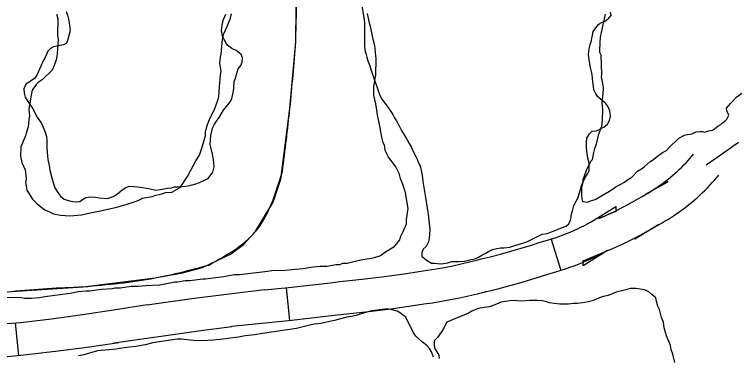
# Model space of a CAD drawing. Extents: x 3172231 to 3210228, y 940198 to 965780.
# Drawn here: x 3185727 to 3186388, y 957460 to 957772 of the extents above; entities that cross this region are included whole.
import ezdxf

# ---------------------------------------------------------------- set-up
doc = ezdxf.new("R2010")
doc.units = 0
for name, color, linetype in [('V-BORW-LINE', 7, 'Continuous'), ('V-ROAD-CNTR', 7, 'Continuous'), ('V-SITE-VEGE', 7, 'Continuous'), ('V-TOPO-SHOR', 7, 'Continuous')]:
    doc.layers.add(name, color=color, linetype=linetype)

msp = doc.modelspace()

# ---------------------------------------------------------------- linework, layer by layer
at = {"layer": 'V-BORW-LINE'}
for points in [[(3185984.258, 957747.079), (3185984.936, 957807.956)], [(3185978.957, 957686.156), (3185984.258, 957747.079)], [(3185970.503, 957621.404), (3185978.957, 957686.156)], [(3185963.557, 957600.494), (3185970.503, 957621.404)], [(3185947.233, 957573.391), (3185963.557, 957600.494)], [(3185936.388, 957561.896), (3185947.233, 957573.391)], [(3185924.609, 957552.903), (3185936.388, 957561.896)], [(3185898.879, 957540.821), (3185924.609, 957552.903)], [(3185880.619, 957535.855), (3185898.879, 957540.821)], [(3185789.932, 957523.115), (3185855.632, 957531.191)], [(3185855.632, 957531.191), (3185880.619, 957535.855)], [(3185724.213, 957518.851), (3185789.932, 957523.115)]]:
    msp.add_lwpolyline(points, dxfattribs=at)
for points in [[(3185984.258, 957747.079), (3185984.936, 957807.956), (3185980.326, 957877.219)], [(3185972.084, 957628.467), (3185978.957, 957686.156), (3185984.258, 957747.079)], [(3185904.801, 957542.944), (3185947.233, 957573.391), (3185972.084, 957628.467)], [(3185789.932, 957523.115), (3185855.632, 957531.191), (3185904.801, 957542.944)], [(3185665.203, 957509.656), (3185724.213, 957518.851), (3185789.932, 957523.115)]]:
    msp.add_spline(points, degree=3, dxfattribs=at)
at = {"layer": 'V-ROAD-CNTR'}
for p, q in [((3186217.848, 957566.751), (3186226.678, 957538.079)), ((3185975.53, 957522.231), (3185978.468, 957492.375)), ((3185727.651, 957490.121), (3185730.572, 957460.264))]:
    msp.add_line(p, q, dxfattribs=at)
for points in [[(3186359.694, 957634.658), (3186374.557, 957644.812), (3186389.231, 957655.246)], [(3186316.159, 957614.943), (3186318.515, 957616.607), (3186320.739, 957618.238), (3186322.938, 957619.909), (3186325.107, 957621.615), (3186327.244, 957623.357), (3186329.352, 957625.137), (3186331.43, 957626.952), (3186333.474, 957628.802), (3186335.484, 957630.685), (3186337.466, 957632.606), (3186339.412, 957634.558), (3186341.323, 957636.544), (3186343.2, 957638.56), (3186345.04, 957640.61), (3186346.861, 957642.705), (3186348.219, 957644.319)], [(3186333.471, 957590.441), (3186336.043, 957592.259), (3186338.685, 957594.196), (3186341.29, 957596.175), (3186343.859, 957598.197), (3186346.4, 957600.267), (3186348.9, 957602.379), (3186351.364, 957604.532), (3186353.794, 957606.73), (3186356.182, 957608.967), (3186358.53, 957611.244), (3186360.844, 957613.564), (3186363.111, 957615.92), (3186365.342, 957618.316), (3186367.528, 957620.75), (3186369.661, 957623.207), (3186371.169, 957624.997)], [(3185720.287, 957489.401), (3185732.464, 957490.592), (3185760.918, 957493.873), (3185789.311, 957497.648), (3185817.671, 957501.92), (3185848.287, 957506.926), (3185848.287, 957506.543), (3185891.447, 957512.643), (3185955.71, 957520.739), (3185955.71, 957520.28), (3185977.652, 957522.44), (3186015.919, 957526.853), (3186024.534, 957527.934), (3186045.105, 957530.069), (3186065.348, 957532.524), (3186085.575, 957535.334), (3186096.941, 957537.067), (3186104.885, 957538.21), (3186112.62, 957539.461), (3186120.327, 957540.845), (3186128.013, 957542.366), (3186135.668, 957544.018), (3186143.296, 957545.807), (3186150.937, 957547.736), (3186153.823, 957548.501), (3186154.006, 957548.501), (3186161.997, 957550.417), (3186171.549, 957552.888), (3186181.057, 957555.522), (3186190.517, 957558.319), (3186199.94, 957561.286), (3186207.069, 957563.651), (3186211.119, 957564.743), (3186214.616, 957565.755), (3186218.1, 957566.828), (3186221.565, 957567.962), (3186225.005, 957569.153), (3186228.423, 957570.406), (3186231.825, 957571.72), (3186235.198, 957573.091), (3186238.55, 957574.522), (3186241.875, 957576.01), (3186245.169, 957577.555), (3186248.443, 957579.162), (3186251.693, 957580.824), (3186254.568, 957582.359), (3186277.109, 957596.448), (3186277.109, 957591.905), (3186261.574, 957585.416), (3186266.665, 957587.649), (3186271.72, 957589.969), (3186276.733, 957592.375), (3186281.706, 957594.867), (3186286.634, 957597.443), (3186291.518, 957600.103), (3186296.353, 957602.847), (3186301.191, 957605.703), (3186324.436, 957619.725), (3186324.436, 957618.804), (3186304.608, 957607.653), (3186306.987, 957609.042), (3186309.34, 957610.475), (3186311.677, 957611.952), (3186313.985, 957613.467), (3186316.379, 957615.095)], [(3185690.287, 957456.323), (3185735.642, 957460.76), (3185764.614, 957464.101), (3185793.523, 957467.944), (3185822.327, 957472.282), (3185818.287, 957471.622), (3185818.287, 957472.005), (3185895.421, 957482.907), (3185925.71, 957486.723), (3185925.71, 957487.182), (3185980.84, 957492.608), (3186019.507, 957497.067), (3186027.952, 957498.128), (3186048.459, 957500.257), (3186069.218, 957502.774), (3186089.901, 957505.646), (3186101.339, 957507.391), (3186109.417, 957508.554), (3186117.666, 957509.887), (3186125.891, 957511.365), (3186134.089, 957512.986), (3186142.258, 957514.75), (3186150.392, 957516.657), (3186158.451, 957518.692), (3186157.731, 957518.501), (3186157.552, 957518.501), (3186169.251, 957521.307), (3186179.311, 957523.908), (3186189.315, 957526.68), (3186199.275, 957529.625), (3186209.168, 957532.74), (3186215.703, 957534.907), (3186219.195, 957535.849), (3186223.202, 957537.009), (3186227.18, 957538.234), (3186231.137, 957539.528), (3186235.079, 957540.893), (3186238.991, 957542.328), (3186242.877, 957543.828), (3186246.738, 957545.397), (3186250.57, 957547.034), (3186254.371, 957548.736), (3186258.147, 957550.505), (3186261.885, 957552.34), (3186265.591, 957554.236), (3186269.602, 957556.379), (3186247.109, 957542.32), (3186247.109, 957546.863), (3186273.38, 957557.836), (3186278.947, 957560.277), (3186284.468, 957562.811), (3186289.945, 957565.439), (3186295.376, 957568.161), (3186300.76, 957570.975), (3186306.096, 957573.883), (3186311.383, 957576.881), (3186316.567, 957579.943), (3186294.436, 957566.593), (3186294.436, 957567.514), (3186319.524, 957581.623), (3186322.355, 957583.276), (3186325.154, 957584.981), (3186327.921, 957586.728), (3186330.655, 957588.523), (3186333.251, 957590.289)]]:
    msp.add_lwpolyline(points, dxfattribs=at)
at = {"layer": 'V-SITE-VEGE'}
for points in [[(3185765.395, 957772.42), (3185766.55, 957768.232), (3185766.411, 957752.715), (3185766.983, 957749.725), (3185766.294, 957739.585), (3185765.643, 957733.621), (3185765.021, 957730.641), (3185763.182, 957725.286), (3185761.355, 957721.124), (3185752.321, 957712.252), (3185748.719, 957709.895), (3185746.912, 957708.121), (3185743.281, 957702.782), (3185742.034, 957696.825), (3185740.144, 957685.499), (3185740.68, 957678.929), (3185740.058, 957675.951), (3185739.402, 957669.392), (3185737.559, 957663.438), (3185736.94, 957661.056), (3185732.672, 957650.947), (3185732.597, 957642.592), (3185733.735, 957636.611), (3185736.662, 957630.021), (3185737.215, 957625.241), (3185737.78, 957621.655), (3185737.158, 957618.675), (3185738.286, 957611.503), (3185743.582, 957603.098), (3185747.723, 957598.881), (3185750.687, 957596.471), (3185754.838, 957593.448), (3185758.999, 957591.619), (3185762.563, 957589.796), (3185769.119, 957588.543), (3185777.47, 957587.871), (3185788.224, 957588.969), (3185793.607, 957590.116), (3185805.565, 957592.395), (3185820.517, 957595.844), (3185830.094, 957598.742)], [(3185830.094, 957598.742), (3185839.072, 957601.646), (3185842.068, 957602.811), (3185843.871, 957603.991), (3185852.839, 957605.701), (3185856.429, 957606.862), (3185861.813, 957608.007), (3185865.401, 957609.168), (3185870.781, 957609.717), (3185878.578, 957613.823), (3185885.232, 957623.914), (3185888.271, 957629.855), (3185892.519, 957637.576), (3185894.944, 957641.733), (3185896.154, 957643.513), (3185898.606, 957650.655), (3185901.686, 957661.372), (3185901.712, 957664.356), (3185902.337, 957667.333), (3185903.568, 957671.501), (3185906.007, 957677.449), (3185909.046, 957683.39), (3185910.873, 957687.551), (3185913.327, 957694.693), (3185913.943, 957697.075), (3185914.621, 957706.022), (3185915.313, 957716.76), (3185915.944, 957720.336), (3185914.813, 957727.51), (3185915.459, 957732.876), (3185916.081, 957735.853), (3185917.4, 957749.571), (3185918.635, 957754.335), (3185922.291, 957762.658), (3185924.732, 957768.605), (3185925.367, 957772.779)], [(3186049.523, 957772.861), (3186051.247, 957765.681), (3186052.404, 957761.492), (3186054.686, 957749.534), (3186056.422, 957743.55), (3186057.51, 957731.602), (3186057.375, 957716.68), (3186056.75, 957713.702), (3186056.117, 957709.528), (3186055.493, 957706.551), (3186055.421, 957698.195), (3186057.139, 957690.421), (3186058.28, 957684.438)], [(3186267.315, 957772.222), (3186263.584, 957755.541), (3186262.965, 957753.159), (3186262.32, 957747.793), (3186262.23, 957737.647), (3186263.401, 957735.249), (3186263.838, 957717.337), (3186263.817, 957714.949), (3186264.958, 957708.971), (3186265.521, 957705.385)], [(3186265.521, 957705.385), (3186265.507, 957703.593), (3186264.2, 957691.072), (3186264.749, 957685.694), (3186264.659, 957675.548), (3186264.008, 957669.584), (3186260.952, 957661.851), (3186259.088, 957653.512), (3186257.249, 957648.156), (3186256.631, 957645.774), (3186255.379, 957639.221), (3186254.175, 957638.037), (3186250.53, 957630.908), (3186246.858, 957620.793), (3186246.835, 957618.405), (3186245.598, 957613.641), (3186245.535, 957606.479), (3186246.104, 957603.489), (3186246.679, 957601.097), (3186251.449, 957600.456), (3186253.847, 957601.63), (3186258.038, 957602.787), (3186271.237, 957610.428), (3186277.244, 957614.55), (3186285.036, 957618.661), (3186288.647, 957621.612), (3186291.647, 957623.375), (3186297.066, 957628.7), (3186300.671, 957631.055), (3186303.073, 957632.825), (3186308.486, 957637.549), (3186311.491, 957639.315), (3186313.897, 957641.68), (3186319.904, 957645.805), (3186323.5, 957647.562), (3186325.915, 957650.526), (3186334.344, 957658.808), (3186338.545, 957661.157), (3186339.743, 957661.742), (3186342.733, 957662.312), (3186346.917, 957662.873), (3186350.513, 957664.63), (3186354.695, 957665.189), (3186356.489, 957665.177), (3186358.273, 957664.563), (3186361.863, 957665.724), (3186365.449, 957666.289), (3186367.251, 957667.467), (3186370.258, 957669.826), (3186373.256, 957671.589), (3186374.462, 957672.773), (3186376.865, 957674.542), (3186378.671, 957676.316), (3186380.492, 957679.882), (3186378.741, 957684.076), (3186378.327, 957686.333), (3186382.159, 957690.916), (3186387.92, 957696.819), (3186392.411, 957700.114)], [(3186058.28, 957684.438), (3186058.839, 957680.256), (3186061.12, 957668.298), (3186062.835, 957659.926), (3186063.986, 957655.142), (3186065.159, 957652.744), (3186065.712, 957647.964), (3186066.886, 957645.565), (3186069.235, 957641.367), (3186075.721, 957632.354), (3186078.655, 957626.955), (3186079.806, 957622.171), (3186081.559, 957617.977), (3186083.888, 957611.388), (3186084.466, 957608.996), (3186086.723, 957594.652), (3186085.438, 957584.514), (3186085.402, 957580.334), (3186082.352, 957573.201), (3186079.923, 957568.448), (3186079.307, 957566.066), (3186073.271, 957558.957), (3186065.47, 957554.251), (3186061.862, 957551.3), (3186055.878, 957549.563), (3186053.486, 957548.988), (3186043.919, 957547.284), (3186038.537, 957546.137), (3186031.359, 957544.41), (3186027.181, 957544.447), (3186024.187, 957543.28), (3186021.201, 957543.309), (3186012.829, 957541.592), (3186006.265, 957541.652), (3186000.291, 957541.107), (3185996.105, 957540.548), (3185991.321, 957539.397), (3185983.557, 957538.871), (3185972.207, 957537.777), (3185964.447, 957537.849), (3185956.081, 957536.728), (3185932.776, 957533.953), (3185928.003, 957533.996), (3185918.436, 957532.29), (3185911.262, 957531.164), (3185901.702, 957530.054), (3185899.316, 957530.074), (3185887.362, 957528.391), (3185883.184, 957528.428), (3185876.012, 957527.299), (3185873.624, 957527.32), (3185859.87, 957524.459), (3185846.734, 957523.98), (3185840.164, 957523.441), (3185833.598, 957523.5), (3185824.032, 957521.796), (3185818.662, 957521.844), (3185816.268, 957521.268), (3185806.116, 957520.762), (3185795.954, 957519.062), (3185792.374, 957519.095), (3185785.206, 957518.563), (3185778.03, 957516.836), (3185754.723, 957514.059), (3185749.939, 957512.908), (3185742.173, 957512.382), (3185736.205, 957512.433), (3185733.225, 957513.06), (3185700.996, 957513.348)], [(3186110.201, 957458.759), (3186108.45, 957463.547), (3186106.686, 957466.548), (3186104.323, 957469.554), (3186100.174, 957472.575), (3186094.253, 957478), (3186091.894, 957481.002), (3186084.859, 957495.394), (3186083.079, 957496.604), (3186080.118, 957499.019), (3186077.148, 957500.833), (3186072.384, 957502.072), (3186069.407, 957502.695), (3186065.825, 957502.728), (3186053.871, 957501.042), (3186044.896, 957498.736), (3186039.51, 957496.993), (3186035.322, 957495.838), (3186031.138, 957495.279), (3186019.771, 957492.393), (3186007.211, 957489.524), (3186001.237, 957488.981), (3185994.655, 957487.249), (3185985.084, 957484.947), (3185954.006, 957480.449), (3185946.832, 957479.321), (3185937.87, 957478.207), (3185931.89, 957477.066), (3185915.155, 957474.83), (3185908.585, 957474.291), (3185899.031, 957473.779), (3185890.676, 957473.855), (3185879.344, 957475.149), (3185875.764, 957475.182), (3185853.65, 957471.799), (3185846.472, 957470.072), (3185838.099, 957468.358), (3185832.125, 957467.813), (3185823.161, 957466.699), (3185820.171, 957466.13), (3185802.847, 957464.495), (3185790.281, 957461.026), (3185785.497, 957459.875)]]:
    msp.add_lwpolyline(points, dxfattribs=at)
at = {"layer": 'V-TOPO-SHOR'}
for points in [[(3186044.685, 957780.326), (3186046.926, 957767.241), (3186047.112, 957764.241), (3186047.075, 957760.171), (3186047.235, 957753.96), (3186047.18, 957747.963), (3186047.145, 957743.896), (3186047.534, 957739.609), (3186048.568, 957735.532), (3186049.189, 957733.169), (3186050.229, 957729.734), (3186051.9, 957725.007), (3186052.943, 957721.786), (3186054.196, 957718.347), (3186056.076, 957712.977), (3186058.372, 957706.317), (3186060.455, 957699.659), (3186062.134, 957696.003), (3186062.978, 957694.496), (3186064.039, 957693.417), (3186067, 957689.321), (3186071.229, 957683.287), (3186073.132, 957680.486), (3186074.604, 957677.688), (3186076.505, 957674.674), (3186078.823, 957670.369), (3186081.138, 957665.851), (3186083.671, 957661.546), (3186085.78, 957658.099), (3186087.886, 957654.011), (3186089.786, 957650.997), (3186092.096, 957646.051), (3186094.204, 957642.178), (3186095.467, 957639.81), (3186096.092, 957637.877), (3186097.563, 957634.652), (3186097.982, 957633.576), (3186098.599, 957630.787), (3186099.633, 957626.709), (3186100.241, 957622.849), (3186100.637, 957619.203), (3186101.857, 957611.913), (3186102.465, 957608.265), (3186103.076, 957604.62), (3186103.881, 957598.83), (3186104.686, 957593.04), (3186105.296, 957589.395), (3186106.101, 957583.605), (3186106.484, 957578.461), (3186106.881, 957575.03), (3186106.631, 957571.18), (3186106.389, 957567.969), (3186105.714, 957564.333), (3186103.535, 957560.069), (3186100.942, 957557.524), (3186099.627, 957554.323), (3186099.598, 957551.112), (3186103.85, 957547.431), (3186108.323, 957544.822), (3186111.532, 957544.578), (3186116.24, 957544.109), (3186119.456, 957544.509), (3186123.316, 957545.115)], [(3185774.368, 957774.823), (3185775.408, 957771.386), (3185776.649, 957766.451), (3185777.255, 957762.375), (3185777.853, 957757.445), (3185775.85, 957749.11), (3185774.538, 957745.909), (3185771.738, 957744.222), (3185768.736, 957743.82), (3185768.306, 957743.609), (3185765.731, 957743.206), (3185762.516, 957742.591), (3185759.929, 957740.902), (3185757.337, 957738.354), (3185754.928, 957732.593), (3185753.189, 957729.611), (3185751.217, 957724.702), (3185748.6, 957719.373), (3185747.291, 957716.6), (3185745.335, 957713.62), (3185740.377, 957710.022), (3185737.364, 957708.337), (3185735.4, 957704.073), (3185735.794, 957700.212), (3185736.83, 957696.35), (3185740.629, 957690.103), (3185743.803, 957686.007), (3185745.905, 957681.491), (3185747.803, 957678.262), (3185749.702, 957675.032), (3185751.606, 957672.445), (3185753.075, 957669.005), (3185755.176, 957664.489), (3185756.21, 957660.411), (3185756.605, 957656.768), (3185756.577, 957653.555), (3185756.546, 957650.128), (3185756.724, 957646.057), (3185757.124, 957642.841), (3185757.521, 957639.411), (3185757.722, 957637.912), (3185758.545, 957634.047), (3185759.362, 957629.759), (3185761.428, 957621.387), (3185762.68, 957617.52), (3185763.929, 957613.655), (3185767.093, 957608.273), (3185769, 957605.9), (3185772.404, 957603.299), (3185777.313, 957601.541), (3185780.307, 957601.087), (3185783.514, 957600.63), (3185786.731, 957601.029), (3185789.103, 957602.936), (3185792.118, 957604.622), (3185796.621, 957605.439), (3185801.115, 957604.97), (3185804.537, 957604.509), (3185812.026, 957603.8), (3185817.183, 957605.683), (3185821.273, 957608.001), (3185825.59, 957611.816), (3185828.39, 957613.506), (3185831.828, 957614.974), (3185836.324, 957614.718), (3185839.535, 957614.477), (3185844.456, 957614.004), (3185847.662, 957613.119), (3185851.084, 957612.66), (3185856.427, 957611.542), (3185860.285, 957611.935), (3185862.217, 957612.347), (3185866.935, 957613.16), (3185870.366, 957613.557), (3185873.798, 957614.385), (3185876.798, 957614.571), (3185883.655, 957614.937), (3185888.163, 957615.968), (3185892.885, 957617.211), (3185896.322, 957618.464), (3185900.193, 957620.143), (3185904.278, 957622.034), (3185908.399, 957627.78)], [(3185908.399, 957627.78), (3185909.513, 957632.696), (3185909.335, 957636.552), (3185909.147, 957639.552), (3185908.118, 957644.273), (3185906.879, 957649.424), (3185905.843, 957653.288), (3185906.306, 957657.139), (3185906.56, 957661.419), (3185908.116, 957668.044), (3185909.644, 957671.243), (3185911.817, 957674.651), (3185914.201, 957677.842), (3185915.942, 957680.824), (3185918.332, 957684.658), (3185922.227, 957689.333), (3185924.396, 957692.098), (3185925.92, 957694.869), (3185927.269, 957702.137), (3185927.511, 957705.133), (3185927.988, 957710.698), (3185929.088, 957713.901), (3185930.634, 957719.24), (3185931.732, 957722.228), (3185933.903, 957725.423), (3185935.214, 957728.409), (3185935.463, 957732.261), (3185934.208, 957735.485), (3185929.741, 957739.165), (3185925.903, 957740.912), (3185921.861, 957743.947), (3185918.909, 957749.114), (3185917.224, 957752.127), (3185916.2, 957757.491), (3185917.115, 957764.122), (3185918.217, 957767.538), (3185920.187, 957772.232)], [(3186209.641, 957571.112), (3186214.36, 957571.927), (3186217.369, 957572.972), (3186220.592, 957574.227), (3186224.248, 957575.907), (3186227.254, 957576.951), (3186231.768, 957578.624), (3186234.14, 957580.529), (3186235.669, 957583.943), (3186236.126, 957587.15), (3186236.353, 957588.647), (3186237.459, 957592.493), (3186238.35, 957596.34), (3186238.574, 957597.409), (3186240.751, 957601.245), (3186242.274, 957604.015), (3186243.816, 957608.927), (3186244.701, 957611.917), (3186245.805, 957615.548), (3186247.775, 957620.457), (3186249.303, 957623.441), (3186251.04, 957626.21), (3186252.565, 957629.194), (3186252.6, 957633.048), (3186252.629, 957636.259), (3186251.384, 957640.769), (3186250.583, 957646.987), (3186250.186, 957650.417), (3186250.227, 957654.912), (3186250.476, 957658.98), (3186253.084, 957663.027), (3186255.459, 957665.359), (3186259.533, 957665.752), (3186262.328, 957667.227), (3186264.483, 957668.493), (3186265.986, 957669.121), (3186269.439, 957671.874), (3186271.395, 957675.069), (3186272.288, 957679.13), (3186271.69, 957684.062), (3186270.223, 957687.715), (3186267.895, 957690.734), (3186265.343, 957692.899), (3186260.667, 957696.796), (3186258.765, 957699.596), (3186257.083, 957703.251), (3186256.684, 957706.254), (3186256.078, 957710.542), (3186255.68, 957713.973), (3186255.494, 957716.973), (3186254.878, 957719.975), (3186253.637, 957724.913), (3186252.621, 957730.918), (3186252.232, 957735.419), (3186252.707, 957740.556), (3186253.598, 957744.402), (3186254.921, 957748.674), (3186255.818, 957753.161), (3186256.489, 957756.368), (3186258.66, 957759.776), (3186261.259, 957762.965), (3186262.771, 957764.237), (3186264.059, 957764.652), (3186267.712, 957766.119), (3186270.733, 957768.662), (3186272.898, 957771.212), (3186272.069, 957774.219)], [(3186123.316, 957545.115), (3186126.968, 957546.153), (3186130.607, 957546.121), (3186133.82, 957546.307), (3186138.748, 957546.477), (3186144.759, 957547.923), (3186147.976, 957548.75), (3186151.417, 957550.219), (3186154.646, 957552.117), (3186157.657, 957553.59), (3186160.457, 957555.277), (3186164.329, 957557.17), (3186168.194, 957558.206), (3186171.622, 957558.603), (3186174.623, 957558.792), (3186179.982, 957559.385), (3186184.707, 957560.842), (3186187.716, 957561.886), (3186190.72, 957562.716), (3186194.154, 957563.541), (3186197.595, 957565.224), (3186209.641, 957571.112)], [(3186331.067, 957453.768), (3186329.347, 957461.542), (3186327.594, 957465.737), (3186327.029, 957469.325), (3186325.861, 957472.319), (3186324.696, 957475.313), (3186323.529, 957478.307), (3186321.204, 957485.492), (3186320.655, 957490.87), (3186318.902, 957495.064), (3186317.178, 957502.24), (3186315.412, 957505.242), (3186314.261, 957510.027), (3186313.692, 957513.017), (3186310.137, 957516.033), (3186307.175, 957518.448), (3186303.61, 957520.271), (3186295.264, 957521.538), (3186290.49, 957521.581), (3186286.3, 957520.424), (3186277.328, 957518.118), (3186270.137, 957515.198), (3186267.147, 957514.626), (3186263.555, 957513.465), (3186256.369, 957510.547), (3186252.178, 957509.39), (3186248.592, 957508.824), (3186242.016, 957507.69), (3186238.434, 957507.723), (3186233.654, 957507.168), (3186225.896, 957507.237), (3186220.531, 957507.882)], [(3186220.531, 957507.882), (3186216.357, 957508.517), (3186212.787, 957509.744), (3186209.807, 957510.367), (3186205.033, 957510.41), (3186198.468, 957510.469), (3186190.704, 957509.941), (3186182.354, 957510.612), (3186178.17, 957510.053), (3186172.19, 957508.913), (3186167.995, 957507.159), (3186161.411, 957504.831), (3186156.631, 957504.278), (3186151.247, 957503.131), (3186145.256, 957500.796), (3186142.256, 957499.033), (3186122.487, 957490.853)], [(3186122.487, 957490.853), (3186119.447, 957484.912), (3186117.631, 957481.944), (3186114.002, 957476.605), (3186110.991, 957473.648), (3186110.952, 957469.468), (3186111.524, 957466.48), (3186113.287, 957463.48), (3186115.05, 957460.479), (3186115.622, 957457.489)]]:
    msp.add_lwpolyline(points, dxfattribs=at)

doc.saveas('drawing.dxf')
